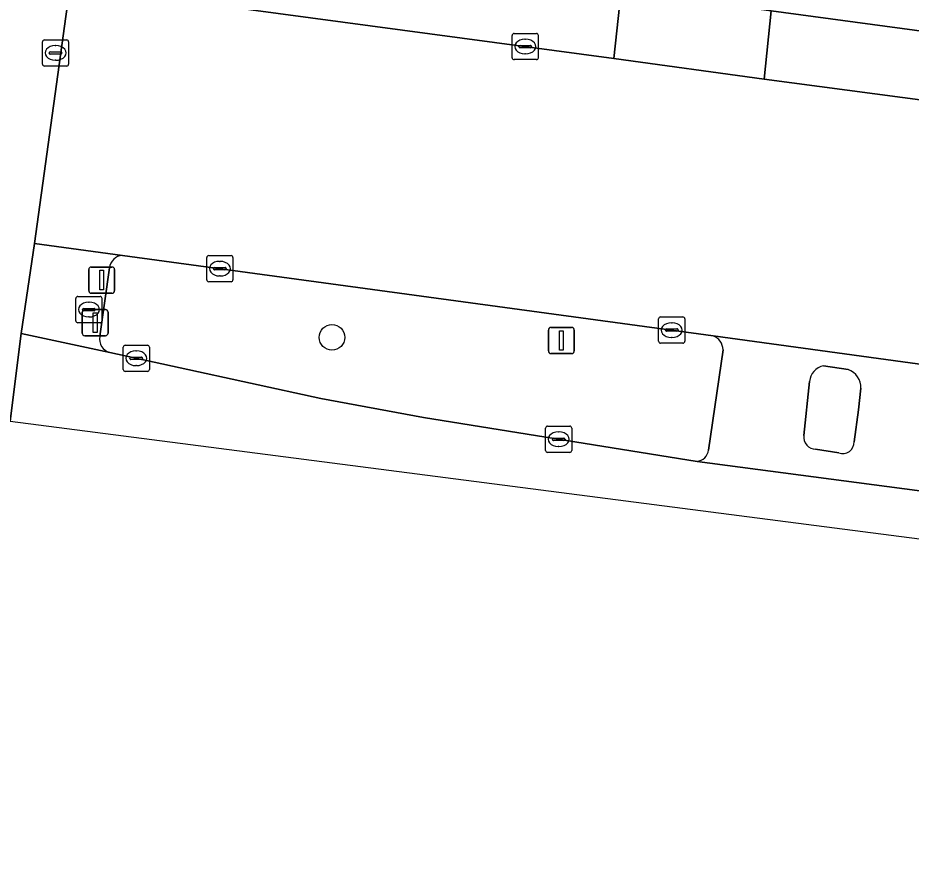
# Model space of a CAD drawing. Extents: x 161692 to 162379, y 380760 to 381678.
# Drawn here: x 161719.67 to 161753.82, y 380811.82 to 380844.5 of the extents above; entities that cross this region are included whole.
import ezdxf

# ---------------------------------------------------------------- set-up
doc = ezdxf.new("R2010")
doc.units = 0
for name, color, linetype in [('IMGEO_Berm_groen', 7, 'Continuous'), ('IMGEO_Boom', 7, 'Continuous'), ('IMGEO_Brandkraan', 7, 'Continuous'), ('IMGEO_Fietspad_gesloten', 7, 'Continuous'), ('IMGEO_Kolk', 7, 'Continuous'), ('IMGEO_Lichtmast', 7, 'Continuous'), ('IMGEO_Rijbaan_lokaal_gesloten', 7, 'Continuous'), ('IMGEO_Rijbaan_lokaal_open', 7, 'Continuous'), ('IMGEO_Rioolput', 7, 'Continuous'), ('IMGEO_Verkeerseiland_open', 7, 'Continuous'), ('IMGEO_Verkeersregelinstallatiepaal', 7, 'Continuous'), ('IMGEO_Voetpad_open', 7, 'Continuous')]:
    doc.layers.add(name, color=color, linetype=linetype)

msp = doc.modelspace()

# ---------------------------------------------------------------- linework, layer by layer
at = {"layer": 'IMGEO_Berm_groen'}
for points in [[(161725.062, 380845.298), (161742.456, 380842.95), (161742.74, 380845.555)], [(161746.255, 380832.357), (161723.666, 380835.425)], [(161723.172, 380834.951), (161722.803, 380832.333)], [(161723.185, 380831.715), (161731.252, 380829.951), (161735.173, 380829.227), (161745.638, 380827.554)], [(161746.076, 380827.987), (161746.631, 380831.811)]]:
    msp.add_lwpolyline(points, dxfattribs=at)
msp.add_lwpolyline([(161761.032, 380843.073), (161748.468, 380844.777), (161748.203, 380842.166), (161760.703, 380840.499)], close=True, dxfattribs=at)
for centre, radius, start, end in [((161723.702, 380834.893), 0.533, 93.8486, 173.7842), ((161723.321, 380832.226), 0.529, 168.3145, 255.1279), ((161746.042, 380831.808), 0.589, 0.32, 68.7861), ((161745.592, 380828.038), 0.486, 275.3709, 353.9713)]:
    msp.add_arc(centre, radius, start, end, dxfattribs=at)
at = {"layer": 'IMGEO_Boom'}
msp.add_circle((161731.68, 380832.294), 0.489, dxfattribs=at)
at = {"layer": 'IMGEO_Brandkraan'}
for p, q in [((161721.885, 380832.929), (161721.885, 380833.781)), ((161721.96, 380833.855), (161722.812, 380833.855)), ((161722.373, 380833.635), (161722.398, 380833.635)), ((161722.886, 380833.781), (161722.886, 380832.929)), ((161722.144, 380833.349), (161722.144, 380833.361)), ((161722.582, 380833.312), (161722.184, 380833.312)), ((161722.187, 380833.398), (161722.585, 380833.398)), ((161722.628, 380833.361), (161722.628, 380833.349)), ((161722.396, 380833.075), (161722.371, 380833.075)), ((161722.812, 380832.855), (161721.96, 380832.855))]:
    msp.add_line(p, q, dxfattribs=at)
for points in [[(161721.885, 380832.929), (161721.885, 380833.781)], [(161721.96, 380833.855), (161722.812, 380833.855)], [(161722.886, 380833.781), (161722.886, 380832.929)], [(161722.812, 380832.855), (161721.96, 380832.855)]]:
    msp.add_lwpolyline(points, dxfattribs=at)
for centre, radius, start, end in [((161721.962, 380833.779), 0.0765, 91.552, 178.448), ((161721.962, 380833.779), 0.0765, 91.552, 178.448), ((161722.81, 380833.779), 0.0765, 1.552, 88.448), ((161722.81, 380833.779), 0.0765, 1.552, 88.448), ((161722.184, 380833.358), 0.0403, 85.8775, 175.7526), ((161722.181, 380833.348), 0.0366, 178.938, 274.7102), ((161722.585, 380833.355), 0.043, 264.8664, 352.4533), ((161722.589, 380833.36), 0.0386, 1.7309, 96.639), ((161721.962, 380832.931), 0.0765, 181.552, 268.448), ((161721.962, 380832.931), 0.0765, 181.552, 268.448), ((161722.81, 380832.931), 0.0765, 271.552, 358.448), ((161722.81, 380832.931), 0.0765, 271.552, 358.448)]:
    msp.add_arc(centre, radius, start, end, dxfattribs=at)
for centre, major_axis, ratio, start_param, end_param in [((161722.372, 380833.355), (-0.387, 0.002), 0.722429, 4.712389, 7.853982), ((161722.397, 380833.355), (-0.39, 0.002), 0.717154, 1.570796, 4.712389)]:
    msp.add_ellipse(centre, major_axis=major_axis, ratio=ratio, start_param=start_param, end_param=end_param, dxfattribs=at)
at = {"layer": 'IMGEO_Fietspad_gesloten'}
msp.add_lwpolyline([(161728.707, 380850.417), (161727.211, 380850.651), (161726.838, 380847.696), (161742.74, 380845.555), (161748.468, 380844.777), (161761.032, 380843.073), (161765.825, 380842.423), (161779.16, 380840.616), (161784.037, 380839.954), (161792.152, 380838.855), (161802.042, 380837.514), (161806.73, 380836.867), (161814.207, 380835.87), (161818.579, 380835.777), (161818.781, 380837.656), (161817.665, 380837.832), (161814.608, 380838.224)], close=True, dxfattribs=at)
msp.add_lwpolyline([(161719.379, 380829.094), (161719.797, 380832.442), (161720.3, 380835.886), (161721.774, 380846.502), (161722.054, 380848.548)], dxfattribs=at)
at = {"layer": 'IMGEO_Kolk'}
for p, q in [((161738.568, 380842.98), (161738.568, 380843.832)), ((161738.643, 380843.906), (161739.495, 380843.906)), ((161739.569, 380843.832), (161739.569, 380842.98)), ((161739.056, 380843.686), (161739.081, 380843.686)), ((161738.827, 380843.4), (161738.827, 380843.412)), ((161739.265, 380843.363), (161738.867, 380843.363)), ((161738.87, 380843.449), (161739.268, 380843.449)), ((161739.079, 380843.126), (161739.054, 380843.126)), ((161739.311, 380843.412), (161739.311, 380843.4)), ((161739.495, 380842.906), (161738.643, 380842.906)), ((161726.892, 380834.493), (161726.892, 380835.345)), ((161726.967, 380835.419), (161727.819, 380835.419)), ((161727.893, 380835.345), (161727.893, 380834.493)), ((161727.194, 380834.962), (161727.592, 380834.962)), ((161727.38, 380835.199), (161727.405, 380835.199)), ((161727.151, 380834.913), (161727.151, 380834.925)), ((161727.589, 380834.876), (161727.191, 380834.876)), ((161727.403, 380834.639), (161727.378, 380834.639)), ((161727.635, 380834.925), (161727.635, 380834.913)), ((161727.819, 380834.419), (161726.967, 380834.419)), ((161744.169, 380832.146), (161744.169, 380832.998)), ((161744.244, 380833.072), (161745.096, 380833.072)), ((161745.17, 380832.998), (161745.17, 380832.146)), ((161744.428, 380832.566), (161744.428, 380832.578)), ((161744.471, 380832.615), (161744.869, 380832.615)), ((161744.657, 380832.852), (161744.682, 380832.852)), ((161744.912, 380832.578), (161744.912, 380832.566)), ((161744.866, 380832.529), (161744.468, 380832.529)), ((161744.68, 380832.292), (161744.655, 380832.292)), ((161723.696, 380831.068), (161723.696, 380831.92)), ((161723.771, 380831.994), (161724.623, 380831.994)), ((161724.697, 380831.92), (161724.697, 380831.068)), ((161745.096, 380832.072), (161744.244, 380832.072)), ((161723.998, 380831.537), (161724.396, 380831.537)), ((161724.184, 380831.774), (161724.209, 380831.774)), ((161723.955, 380831.488), (161723.955, 380831.5)), ((161724.393, 380831.451), (161723.995, 380831.451)), ((161724.207, 380831.214), (161724.182, 380831.214)), ((161724.439, 380831.5), (161724.439, 380831.488)), ((161724.623, 380830.994), (161723.771, 380830.994)), ((161739.846, 380827.974), (161739.846, 380828.826)), ((161739.921, 380828.9), (161740.773, 380828.9)), ((161740.847, 380828.826), (161740.847, 380827.974)), ((161740.148, 380828.443), (161740.546, 380828.443)), ((161740.334, 380828.68), (161740.359, 380828.68)), ((161740.105, 380828.394), (161740.105, 380828.406)), ((161740.543, 380828.357), (161740.145, 380828.357)), ((161740.357, 380828.12), (161740.332, 380828.12)), ((161740.589, 380828.406), (161740.589, 380828.394)), ((161740.773, 380827.9), (161739.921, 380827.9))]:
    msp.add_line(p, q, dxfattribs=at)
for points in [[(161738.568, 380842.98), (161738.568, 380843.832)], [(161738.643, 380843.906), (161739.495, 380843.906)], [(161739.569, 380843.832), (161739.569, 380842.98)], [(161739.495, 380842.906), (161738.643, 380842.906)], [(161726.892, 380834.493), (161726.892, 380835.345)], [(161726.967, 380835.419), (161727.819, 380835.419)], [(161727.893, 380835.345), (161727.893, 380834.493)], [(161727.819, 380834.419), (161726.967, 380834.419)], [(161744.169, 380832.146), (161744.169, 380832.998)], [(161744.244, 380833.072), (161745.096, 380833.072)], [(161745.17, 380832.998), (161745.17, 380832.146)], [(161723.696, 380831.068), (161723.696, 380831.92)], [(161723.771, 380831.994), (161724.623, 380831.994)], [(161724.697, 380831.92), (161724.697, 380831.068)], [(161745.096, 380832.072), (161744.244, 380832.072)], [(161724.623, 380830.994), (161723.771, 380830.994)], [(161739.846, 380827.974), (161739.846, 380828.826)], [(161739.921, 380828.9), (161740.773, 380828.9)], [(161740.847, 380828.826), (161740.847, 380827.974)], [(161740.773, 380827.9), (161739.921, 380827.9)]]:
    msp.add_lwpolyline(points, dxfattribs=at)
for centre, radius, start, end in [((161738.645, 380843.83), 0.0765, 91.552, 178.448), ((161738.645, 380843.83), 0.0765, 91.552, 178.448), ((161739.493, 380843.83), 0.0765, 1.552, 88.448), ((161739.493, 380843.83), 0.0765, 1.552, 88.448), ((161738.867, 380843.409), 0.0403, 85.8775, 175.7526), ((161738.864, 380843.399), 0.0366, 178.938, 274.7102), ((161739.268, 380843.406), 0.043, 264.8664, 352.4533), ((161739.272, 380843.411), 0.0386, 1.7309, 96.639), ((161738.645, 380842.982), 0.0765, 181.552, 268.448), ((161738.645, 380842.982), 0.0765, 181.552, 268.448), ((161739.493, 380842.982), 0.0765, 271.552, 358.448), ((161739.493, 380842.982), 0.0765, 271.552, 358.448), ((161726.969, 380835.343), 0.0765, 91.552, 178.448), ((161726.969, 380835.343), 0.0765, 91.552, 178.448), ((161727.817, 380835.343), 0.0765, 1.552, 88.448), ((161727.817, 380835.343), 0.0765, 1.552, 88.448), ((161727.191, 380834.922), 0.0403, 85.8775, 175.7526), ((161727.596, 380834.924), 0.0386, 1.7309, 96.639), ((161727.188, 380834.912), 0.0366, 178.938, 274.7102), ((161727.592, 380834.919), 0.043, 264.8664, 352.4533), ((161726.969, 380834.495), 0.0765, 181.552, 268.448), ((161726.969, 380834.495), 0.0765, 181.552, 268.448), ((161727.817, 380834.495), 0.0765, 271.552, 358.448), ((161727.817, 380834.495), 0.0765, 271.552, 358.448), ((161744.246, 380832.996), 0.0765, 91.552, 178.448), ((161744.246, 380832.996), 0.0765, 91.552, 178.448), ((161745.094, 380832.996), 0.0765, 1.552, 88.448), ((161745.094, 380832.996), 0.0765, 1.552, 88.448), ((161744.468, 380832.575), 0.0403, 85.8775, 175.7526), ((161744.465, 380832.565), 0.0366, 178.938, 274.7102), ((161744.869, 380832.572), 0.043, 264.8664, 352.4533), ((161744.873, 380832.577), 0.0386, 1.7309, 96.639), ((161723.773, 380831.918), 0.0765, 91.552, 178.448), ((161723.773, 380831.918), 0.0765, 91.552, 178.448), ((161724.621, 380831.918), 0.0765, 1.552, 88.448), ((161724.621, 380831.918), 0.0765, 1.552, 88.448), ((161744.246, 380832.148), 0.0765, 181.552, 268.448), ((161744.246, 380832.148), 0.0765, 181.552, 268.448), ((161745.094, 380832.148), 0.0765, 271.552, 358.448), ((161745.094, 380832.148), 0.0765, 271.552, 358.448), ((161723.995, 380831.497), 0.0403, 85.8775, 175.7526), ((161724.4, 380831.499), 0.0386, 1.7309, 96.639), ((161723.992, 380831.487), 0.0366, 178.938, 274.7102), ((161724.396, 380831.494), 0.043, 264.8664, 352.4533), ((161723.773, 380831.07), 0.0765, 181.552, 268.448), ((161723.773, 380831.07), 0.0765, 181.552, 268.448), ((161724.621, 380831.07), 0.0765, 271.552, 358.448), ((161724.621, 380831.07), 0.0765, 271.552, 358.448), ((161739.923, 380828.824), 0.0765, 91.552, 178.448), ((161739.923, 380828.824), 0.0765, 91.552, 178.448), ((161740.771, 380828.824), 0.0765, 1.552, 88.448), ((161740.771, 380828.824), 0.0765, 1.552, 88.448), ((161740.145, 380828.403), 0.0403, 85.8775, 175.7526), ((161740.55, 380828.405), 0.0386, 1.7309, 96.639), ((161740.142, 380828.393), 0.0366, 178.938, 274.7102), ((161740.546, 380828.4), 0.043, 264.8664, 352.4533), ((161739.923, 380827.976), 0.0765, 181.552, 268.448), ((161739.923, 380827.976), 0.0765, 181.552, 268.448), ((161740.771, 380827.976), 0.0765, 271.552, 358.448), ((161740.771, 380827.976), 0.0765, 271.552, 358.448)]:
    msp.add_arc(centre, radius, start, end, dxfattribs=at)
for centre, major_axis, ratio, start_param, end_param in [((161739.055, 380843.406), (-0.387, 0.002), 0.722429, 4.712389, 7.853982), ((161739.08, 380843.406), (-0.39, 0.002), 0.717154, 1.570796, 4.712389), ((161727.379, 380834.919), (-0.387, 0.002), 0.722429, 4.712389, 7.853982), ((161727.404, 380834.919), (-0.39, 0.002), 0.717154, 1.570796, 4.712389), ((161744.656, 380832.572), (-0.387, 0.002), 0.722429, 4.712389, 7.853982), ((161744.681, 380832.572), (-0.39, 0.002), 0.717154, 1.570796, 4.712389), ((161724.183, 380831.494), (-0.387, 0.002), 0.722429, 4.712389, 7.853982), ((161724.208, 380831.494), (-0.39, 0.002), 0.717154, 1.570796, 4.712389), ((161740.333, 380828.4), (-0.387, 0.002), 0.722429, 4.712389, 7.853982), ((161740.358, 380828.4), (-0.39, 0.002), 0.717154, 1.570796, 4.712389)]:
    msp.add_ellipse(centre, major_axis=major_axis, ratio=ratio, start_param=start_param, end_param=end_param, dxfattribs=at)
at = {"layer": 'IMGEO_Lichtmast'}
for p, q in [((161739.953, 380831.774), (161739.953, 380832.574)), ((161739.953, 380832.574), (161739.953, 380831.774)), ((161740.053, 380832.674), (161740.843, 380832.674)), ((161740.843, 380832.674), (161740.053, 380832.674)), ((161740.943, 380832.574), (161740.943, 380831.774)), ((161740.943, 380831.774), (161740.943, 380832.574)), ((161740.843, 380831.674), (161740.053, 380831.674)), ((161740.053, 380831.674), (161740.843, 380831.674))]:
    msp.add_line(p, q, dxfattribs=at)
msp.add_lwpolyline([(161740.373, 380832.549), (161740.523, 380832.549), (161740.523, 380831.799), (161740.373, 380831.799), (161740.373, 380832.549)], dxfattribs=at)
for centre, start, end in [((161740.053, 380832.574), 90, 180), ((161740.053, 380832.574), 90, 180), ((161740.843, 380832.574), 0, 90), ((161740.843, 380832.574), 360, 90), ((161740.053, 380831.774), 180, 270), ((161740.053, 380831.774), 180, 270), ((161740.843, 380831.774), 270, 0), ((161740.843, 380831.774), 270, 0)]:
    msp.add_arc(centre, 0.1, start, end, dxfattribs=at)
at = {"layer": 'IMGEO_Rijbaan_lokaal_gesloten'}
for points in [[(161721.774, 380846.502), (161720.3, 380835.886), (161723.666, 380835.425), (161746.255, 380832.357), (161756.016, 380831.01), (161770.37, 380829.107)], [(161814.137, 380834.931), (161814.099, 380834.411), (161806.456, 380834.84), (161801.847, 380835.169), (161791.966, 380835.54), (161785.483, 380835.791), (161783.485, 380836.096), (161782.925, 380836.182), (161778.65, 380837.202), (161769.809, 380839.248), (161765.448, 380839.845), (161760.703, 380840.499), (161748.203, 380842.166), (161742.456, 380842.95), (161725.062, 380845.298)], [(161807.026, 380819.109), (161803.167, 380819.836), (161798.009, 380820.862), (161779.286, 380823.639), (161756.857, 380826.07), (161745.638, 380827.554), (161735.173, 380829.227), (161731.252, 380829.951), (161723.185, 380831.715), (161719.797, 380832.442), (161719.379, 380829.094), (161765.369, 380823.138), (161807.579, 380816.265), (161826.791, 380811.355), (161859.959, 380804.218), (161914.65, 380797.204), (162022.247, 380782.773), (162063.3, 380779.137)]]:
    msp.add_lwpolyline(points, dxfattribs=at)
at = {"layer": 'IMGEO_Rijbaan_lokaal_open'}
msp.add_lwpolyline([(161748.468, 380844.777), (161742.74, 380845.555), (161742.456, 380842.95), (161748.203, 380842.166)], close=True, dxfattribs=at)
for points in [[(161756.016, 380831.01), (161746.255, 380832.357)], [(161746.631, 380831.811), (161746.076, 380827.987)], [(161750.475, 380831.204), (161751.41, 380831.063)], [(161749.724, 380828.537), (161749.938, 380830.607)], [(161751.904, 380830.347), (161751.812, 380829.522)], [(161751.812, 380829.522), (161751.641, 380828.3)], [(161751.059, 380827.883), (161750.171, 380828.021)], [(161745.638, 380827.554), (161756.857, 380826.07)]]:
    msp.add_lwpolyline(points, dxfattribs=at)
for centre, radius, start, end in [((161746.042, 380831.808), 0.589, 0.32, 68.7861), ((161750.606, 380830.546), 0.671, 101.2862, 174.7712), ((161751.172, 380830.37), 0.732, 358.1739, 71.0331), ((161750.176, 380828.477), 0.456, 172.4067, 269.3967), ((161751.214, 380828.281), 0.427, 248.6752, 2.5676), ((161745.592, 380828.038), 0.486, 275.3709, 353.9713)]:
    msp.add_arc(centre, radius, start, end, dxfattribs=at)
at = {"layer": 'IMGEO_Rioolput'}
for p, q in [((161720.61, 380842.737), (161720.61, 380843.589)), ((161720.685, 380843.663), (161721.537, 380843.663)), ((161721.611, 380843.589), (161721.611, 380842.737)), ((161720.869, 380843.157), (161720.869, 380843.169)), ((161720.912, 380843.206), (161721.31, 380843.206)), ((161721.098, 380843.443), (161721.123, 380843.443)), ((161721.353, 380843.169), (161721.353, 380843.157)), ((161721.307, 380843.12), (161720.909, 380843.12)), ((161721.121, 380842.883), (161721.096, 380842.883)), ((161721.537, 380842.663), (161720.685, 380842.663))]:
    msp.add_line(p, q, dxfattribs=at)
for points in [[(161720.61, 380842.737), (161720.61, 380843.589)], [(161720.685, 380843.663), (161721.537, 380843.663)], [(161721.611, 380843.589), (161721.611, 380842.737)], [(161721.537, 380842.663), (161720.685, 380842.663)]]:
    msp.add_lwpolyline(points, dxfattribs=at)
for centre, radius, start, end in [((161720.687, 380843.587), 0.0765, 91.552, 178.448), ((161720.687, 380843.587), 0.0765, 91.552, 178.448), ((161721.535, 380843.587), 0.0765, 1.552, 88.448), ((161721.535, 380843.587), 0.0765, 1.552, 88.448), ((161720.909, 380843.166), 0.0403, 85.8775, 175.7526), ((161720.906, 380843.156), 0.0366, 178.938, 274.7102), ((161721.31, 380843.163), 0.043, 264.8664, 352.4533), ((161721.314, 380843.168), 0.0386, 1.7309, 96.639), ((161720.687, 380842.739), 0.0765, 181.552, 268.448), ((161720.687, 380842.739), 0.0765, 181.552, 268.448), ((161721.535, 380842.739), 0.0765, 271.552, 358.448), ((161721.535, 380842.739), 0.0765, 271.552, 358.448)]:
    msp.add_arc(centre, radius, start, end, dxfattribs=at)
for centre, major_axis, ratio, start_param, end_param in [((161721.097, 380843.163), (-0.387, 0.002), 0.722429, 4.712389, 7.853982), ((161721.122, 380843.163), (-0.39, 0.002), 0.717154, 1.570796, 4.712389)]:
    msp.add_ellipse(centre, major_axis=major_axis, ratio=ratio, start_param=start_param, end_param=end_param, dxfattribs=at)
at = {"layer": 'IMGEO_Verkeerseiland_open'}
for points in [[(161751.41, 380831.063), (161750.475, 380831.204)], [(161749.938, 380830.607), (161749.724, 380828.537)], [(161751.812, 380829.522), (161751.904, 380830.347)], [(161751.641, 380828.3), (161751.812, 380829.522)], [(161750.171, 380828.021), (161751.059, 380827.883)]]:
    msp.add_lwpolyline(points, dxfattribs=at)
for centre, radius, start, end in [((161750.606, 380830.546), 0.671, 101.2862, 174.7712), ((161751.172, 380830.37), 0.732, 358.1739, 71.0331), ((161750.176, 380828.477), 0.456, 172.4067, 269.3967), ((161751.214, 380828.281), 0.427, 248.6752, 2.5676)]:
    msp.add_arc(centre, radius, start, end, dxfattribs=at)
at = {"layer": 'IMGEO_Verkeersregelinstallatiepaal'}
for p, q in [((161722.478, 380834.981), (161723.268, 380834.981)), ((161723.268, 380834.981), (161722.478, 380834.981)), ((161722.378, 380834.081), (161722.378, 380834.881)), ((161722.378, 380834.881), (161722.378, 380834.081)), ((161723.368, 380834.881), (161723.368, 380834.081)), ((161723.368, 380834.081), (161723.368, 380834.881)), ((161723.268, 380833.981), (161722.478, 380833.981)), ((161722.478, 380833.981), (161723.268, 380833.981)), ((161722.127, 380832.457), (161722.127, 380833.257)), ((161722.127, 380833.257), (161722.127, 380832.457)), ((161722.227, 380833.357), (161723.017, 380833.357)), ((161723.017, 380833.357), (161722.227, 380833.357)), ((161723.117, 380833.257), (161723.117, 380832.457)), ((161723.117, 380832.457), (161723.117, 380833.257)), ((161723.017, 380832.357), (161722.227, 380832.357)), ((161722.227, 380832.357), (161723.017, 380832.357))]:
    msp.add_line(p, q, dxfattribs=at)
for points in [[(161722.798, 380834.856), (161722.948, 380834.856), (161722.948, 380834.106), (161722.798, 380834.106), (161722.798, 380834.856)], [(161722.547, 380833.232), (161722.697, 380833.232), (161722.697, 380832.482), (161722.547, 380832.482), (161722.547, 380833.232)]]:
    msp.add_lwpolyline(points, dxfattribs=at)
for centre, start, end in [((161722.478, 380834.881), 90, 180), ((161722.478, 380834.881), 90, 180), ((161723.268, 380834.881), 0, 90), ((161723.268, 380834.881), 360, 90), ((161722.478, 380834.081), 180, 270), ((161722.478, 380834.081), 180, 270), ((161723.268, 380834.081), 270, 0), ((161723.268, 380834.081), 270, 0), ((161722.227, 380833.257), 90, 180), ((161722.227, 380833.257), 90, 180), ((161723.017, 380833.257), 0, 90), ((161723.017, 380833.257), 360, 90), ((161722.227, 380832.457), 180, 270), ((161722.227, 380832.457), 180, 270), ((161723.017, 380832.457), 270, 0), ((161723.017, 380832.457), 270, 0)]:
    msp.add_arc(centre, 0.1, start, end, dxfattribs=at)
at = {"layer": 'IMGEO_Voetpad_open'}
for points in [[(161723.666, 380835.425), (161720.3, 380835.886), (161719.797, 380832.442), (161723.185, 380831.715)], [(161722.803, 380832.333), (161723.172, 380834.951)]]:
    msp.add_lwpolyline(points, dxfattribs=at)
for centre, radius, start, end in [((161723.702, 380834.893), 0.533, 93.8486, 173.7842), ((161723.321, 380832.226), 0.529, 168.3145, 255.1279)]:
    msp.add_arc(centre, radius, start, end, dxfattribs=at)

doc.saveas('drawing.dxf')
